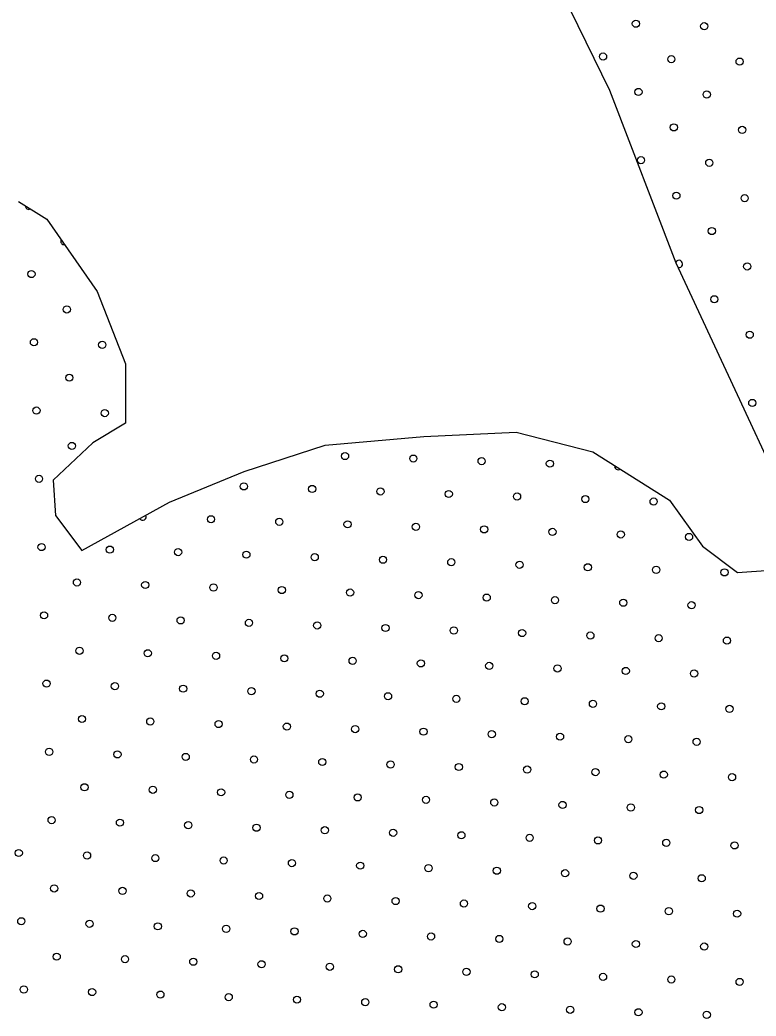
# Model space of a CAD drawing. Extents: x 1612280 to 1883141, y 560852 to 780851.
# Drawn here: x 1800319 to 1802492, y 651748 to 654690 of the extents above; entities that cross this region are included whole.
import ezdxf

# ---------------------------------------------------------------- set-up
doc = ezdxf.new("R2010")
doc.units = 0
doc.layers.add('DESIGN - SCRATCH - User 1', color=7, linetype='Continuous')
doc.layers.add('DESIGN - TRAFFIC CONTROL PERMANENT - Pavement Marking Text', color=7, linetype='Continuous')

msp = doc.modelspace()

# ---------------------------------------------------------------- linework, layer by layer
at = {"layer": 'DESIGN - SCRATCH - User 1'}
for points in [[(1802060.9, 654480.8), (1801734.6, 655147.6)], [(1802060.9, 654480.8), (1801734.6, 655147.6)], [(1800315.2, 654153.6), (1800398.1, 654101.1), (1800547, 653887.3), (1800631.1, 653673.5), (1800631.1, 653498.6), (1800534, 653440.3), (1800417.5, 653330.1), (1800423.9, 653226.4), (1800501.6, 653122.8), (1800760.6, 653265.3), (1800980.8, 653356), (1801220.3, 653433.8), (1801511.7, 653459.7), (1801783.6, 653472.6), (1802010.2, 653414.3), (1802236.9, 653271.8), (1802334, 653135.7), (1802437.6, 653058), (1802534.7, 653064.5), (1802593, 653174.6), (1802554.1, 653330.1), (1802437.6, 653582.8), (1802256.3, 653971.5), (1802060.9, 654480.8)], [(1800315.2, 654153.6), (1800398.1, 654101.1), (1800547, 653887.3), (1800631.1, 653673.5), (1800631.1, 653498.6), (1800534, 653440.3), (1800417.5, 653330.1), (1800423.9, 653226.4), (1800501.6, 653122.8), (1800760.6, 653265.3), (1800980.8, 653356), (1801220.3, 653433.8), (1801511.7, 653459.7), (1801783.6, 653472.6), (1802010.2, 653414.3), (1802236.9, 653271.8), (1802334, 653135.7), (1802437.6, 653058), (1802534.7, 653064.5), (1802593, 653174.6), (1802554.1, 653330.1), (1802437.6, 653582.8), (1802256.3, 653971.5), (1802060.9, 654480.8)]]:
    msp.add_lwpolyline(points, dxfattribs=at)
at = {"layer": 'DESIGN - TRAFFIC CONTROL PERMANENT - Pavement Marking Text'}
for centre in [(1802137.6, 654678.5), (1802137.6, 654678.5), (1802339.2, 654671), (1802339.2, 654671), (1802040.5, 654581.4), (1802040.5, 654581.4), (1802242.2, 654573.9), (1802242.2, 654573.9), (1802443.8, 654566.5), (1802443.8, 654566.5), (1802145.1, 654476.9), (1802145.1, 654476.9), (1802346.7, 654469.4), (1802346.7, 654469.4), (1802249.6, 654372.3), (1802249.6, 654372.3), (1802451.2, 654364.9), (1802451.2, 654364.9), (1802152.6, 654275.3), (1802152.6, 654275.3), (1802354.2, 654267.8), (1802354.2, 654267.8), (1802257.1, 654170.7), (1802257.1, 654170.7), (1802458.7, 654163.2), (1802458.7, 654163.2), (1802361.6, 654066.2), (1802361.6, 654066.2), (1802466.2, 653961.6), (1802466.2, 653961.6), (1800353, 653939.2), (1800353, 653939.2), (1802369.1, 653864.6), (1802369.1, 653864.6), (1800457.5, 653834.7), (1800457.5, 653834.7), (1800360.5, 653737.6), (1800360.5, 653737.6), (1802473.6, 653760), (1802473.6, 653760), (1800562.1, 653730.2), (1800562.1, 653730.2), (1800465, 653633.1), (1800465, 653633.1), (1800367.9, 653536), (1800367.9, 653536), (1802481.1, 653558.4), (1802481.1, 653558.4), (1800569.5, 653528.5), (1800569.5, 653528.5), (1800472.5, 653431.5), (1800472.5, 653431.5), (1801278.9, 653401.6), (1801278.9, 653401.6), (1801480.5, 653394.1), (1801480.5, 653394.1), (1801682.1, 653386.7), (1801682.1, 653386.7), (1801883.7, 653379.2), (1801883.7, 653379.2), (1800375.4, 653334.4), (1800375.4, 653334.4), (1800980.2, 653312), (1800980.2, 653312), (1801181.8, 653304.5), (1801181.8, 653304.5), (1801383.4, 653297.1), (1801383.4, 653297.1), (1801585.1, 653289.6), (1801585.1, 653289.6), (1801786.7, 653282.1), (1801786.7, 653282.1), (1801988.3, 653274.7), (1801988.3, 653274.7), (1802189.9, 653267.2), (1802189.9, 653267.2), (1800883.2, 653214.9), (1800883.2, 653214.9), (1801084.8, 653207.5), (1801084.8, 653207.5), (1801286.4, 653200), (1801286.4, 653200), (1801488, 653192.5), (1801488, 653192.5), (1801689.6, 653185.1), (1801689.6, 653185.1), (1801891.2, 653177.6), (1801891.2, 653177.6), (1802092.8, 653170.1), (1802092.8, 653170.1), (1802294.4, 653162.7), (1802294.4, 653162.7), (1800382.9, 653132.8), (1800382.9, 653132.8), (1800584.5, 653125.3), (1800584.5, 653125.3), (1800786.1, 653117.9), (1800786.1, 653117.9), (1800987.7, 653110.4), (1800987.7, 653110.4), (1801189.3, 653102.9), (1801189.3, 653102.9), (1801390.9, 653095.5), (1801390.9, 653095.5), (1801592.5, 653088), (1801592.5, 653088), (1801794.1, 653080.5), (1801794.1, 653080.5), (1801995.7, 653073.1), (1801995.7, 653073.1), (1802197.4, 653065.6), (1802197.4, 653065.6), (1802399, 653058.1), (1802399, 653058.1), (1800487.4, 653028.3), (1800487.4, 653028.3), (1800689, 653020.8), (1800689, 653020.8), (1800890.6, 653013.3), (1800890.6, 653013.3), (1801092.2, 653005.9), (1801092.2, 653005.9), (1801293.8, 652998.4), (1801293.8, 652998.4), (1801495.5, 652990.9), (1801495.5, 652990.9), (1801697.1, 652983.5), (1801697.1, 652983.5), (1801898.7, 652976), (1801898.7, 652976), (1802100.3, 652968.5), (1802100.3, 652968.5), (1802301.9, 652961.1), (1802301.9, 652961.1), (1800390.3, 652931.2), (1800390.3, 652931.2), (1800591.9, 652923.7), (1800591.9, 652923.7), (1800793.5, 652916.3), (1800793.5, 652916.3), (1800995.2, 652908.8), (1800995.2, 652908.8), (1801196.8, 652901.3), (1801196.8, 652901.3), (1801398.4, 652893.8), (1801398.4, 652893.8), (1801600, 652886.4), (1801600, 652886.4), (1801801.6, 652878.9), (1801801.6, 652878.9), (1802003.2, 652871.4), (1802003.2, 652871.4), (1802204.8, 652864), (1802204.8, 652864), (1802406.4, 652856.5), (1802406.4, 652856.5), (1800494.9, 652826.6), (1800494.9, 652826.6), (1800696.5, 652819.2), (1800696.5, 652819.2), (1800898.1, 652811.7), (1800898.1, 652811.7), (1801099.7, 652804.2), (1801099.7, 652804.2), (1801301.3, 652796.8), (1801301.3, 652796.8), (1801502.9, 652789.3), (1801502.9, 652789.3), (1801704.5, 652781.8), (1801704.5, 652781.8), (1801906.1, 652774.4), (1801906.1, 652774.4), (1802107.7, 652766.9), (1802107.7, 652766.9), (1802309.4, 652759.4), (1802309.4, 652759.4), (1800397.8, 652729.6), (1800397.8, 652729.6), (1800599.4, 652722.1), (1800599.4, 652722.1), (1800801, 652714.6), (1800801, 652714.6), (1801002.6, 652707.2), (1801002.6, 652707.2), (1801204.2, 652699.7), (1801204.2, 652699.7), (1801405.8, 652692.2), (1801405.8, 652692.2), (1801607.5, 652684.8), (1801607.5, 652684.8), (1801809.1, 652677.3), (1801809.1, 652677.3), (1802010.7, 652669.8), (1802010.7, 652669.8), (1802212.3, 652662.4), (1802212.3, 652662.4), (1802413.9, 652654.9), (1802413.9, 652654.9), (1800502.3, 652625), (1800502.3, 652625), (1800703.9, 652617.6), (1800703.9, 652617.6), (1800905.6, 652610.1), (1800905.6, 652610.1), (1801107.2, 652602.6), (1801107.2, 652602.6), (1801308.8, 652595.2), (1801308.8, 652595.2), (1801510.4, 652587.7), (1801510.4, 652587.7), (1801712, 652580.2), (1801712, 652580.2), (1801913.6, 652572.8), (1801913.6, 652572.8), (1802115.2, 652565.3), (1802115.2, 652565.3), (1802316.8, 652557.8), (1802316.8, 652557.8), (1800405.3, 652528), (1800405.3, 652528), (1800606.9, 652520.5), (1800606.9, 652520.5), (1800808.5, 652513), (1800808.5, 652513), (1801010.1, 652505.6), (1801010.1, 652505.6), (1801211.7, 652498.1), (1801211.7, 652498.1), (1801413.3, 652490.6), (1801413.3, 652490.6), (1801614.9, 652483.2), (1801614.9, 652483.2), (1801816.5, 652475.7), (1801816.5, 652475.7), (1802018.1, 652468.2), (1802018.1, 652468.2), (1802219.8, 652460.8), (1802219.8, 652460.8), (1802421.4, 652453.3), (1802421.4, 652453.3), (1800509.8, 652423.4), (1800509.8, 652423.4), (1800711.4, 652416), (1800711.4, 652416), (1800913, 652408.5), (1800913, 652408.5), (1801114.6, 652401), (1801114.6, 652401), (1801316.2, 652393.6), (1801316.2, 652393.6), (1801517.9, 652386.1), (1801517.9, 652386.1), (1801719.5, 652378.6), (1801719.5, 652378.6), (1801921.1, 652371.2), (1801921.1, 652371.2), (1802122.7, 652363.7), (1802122.7, 652363.7), (1802324.3, 652356.2), (1802324.3, 652356.2), (1800412.7, 652326.4), (1800412.7, 652326.4), (1800614.3, 652318.9), (1800614.3, 652318.9), (1800815.9, 652311.4), (1800815.9, 652311.4), (1801017.6, 652304), (1801017.6, 652304), (1801219.2, 652296.5), (1801219.2, 652296.5), (1801420.8, 652289), (1801420.8, 652289), (1801622.4, 652281.6), (1801622.4, 652281.6), (1801824, 652274.1), (1801824, 652274.1), (1802025.6, 652266.6), (1802025.6, 652266.6), (1802227.2, 652259.2), (1802227.2, 652259.2), (1802428.8, 652251.7), (1802428.8, 652251.7), (1800315.7, 652229.3), (1800315.7, 652229.3), (1800517.3, 652221.8), (1800517.3, 652221.8), (1800718.9, 652214.3), (1800718.9, 652214.3), (1800920.5, 652206.9), (1800920.5, 652206.9), (1801122.1, 652199.4), (1801122.1, 652199.4), (1801323.7, 652191.9), (1801323.7, 652191.9), (1801525.3, 652184.5), (1801525.3, 652184.5), (1801726.9, 652177), (1801726.9, 652177), (1801928.5, 652169.5), (1801928.5, 652169.5), (1802130.2, 652162.1), (1802130.2, 652162.1), (1802331.8, 652154.6), (1802331.8, 652154.6), (1800420.2, 652124.7), (1800420.2, 652124.7), (1800621.8, 652117.3), (1800621.8, 652117.3), (1800823.4, 652109.8), (1800823.4, 652109.8), (1801025, 652102.3), (1801025, 652102.3), (1801226.6, 652094.9), (1801226.6, 652094.9), (1801428.2, 652087.4), (1801428.2, 652087.4), (1801629.9, 652079.9), (1801629.9, 652079.9), (1801831.5, 652072.5), (1801831.5, 652072.5), (1802033.1, 652065), (1802033.1, 652065), (1802234.7, 652057.5), (1802234.7, 652057.5), (1802436.3, 652050.1), (1802436.3, 652050.1), (1800323.1, 652027.7), (1800323.1, 652027.7), (1800524.7, 652020.2), (1800524.7, 652020.2), (1800726.3, 652012.7), (1800726.3, 652012.7), (1800928, 652005.3), (1800928, 652005.3), (1801129.6, 651997.8), (1801129.6, 651997.8), (1801331.2, 651990.3), (1801331.2, 651990.3), (1801532.8, 651982.9), (1801532.8, 651982.9), (1801734.4, 651975.4), (1801734.4, 651975.4), (1801936, 651967.9), (1801936, 651967.9), (1802137.6, 651960.5), (1802137.6, 651960.5), (1802339.2, 651953), (1802339.2, 651953), (1800427.7, 651923.1), (1800427.7, 651923.1), (1800629.3, 651915.7), (1800629.3, 651915.7), (1800830.9, 651908.2), (1800830.9, 651908.2), (1801032.5, 651900.7), (1801032.5, 651900.7), (1801234.1, 651893.3), (1801234.1, 651893.3), (1801435.7, 651885.8), (1801435.7, 651885.8), (1801637.3, 651878.3), (1801637.3, 651878.3), (1801838.9, 651870.9), (1801838.9, 651870.9), (1802040.5, 651863.4), (1802040.5, 651863.4), (1802242.2, 651855.9), (1802242.2, 651855.9), (1800330.6, 651826.1), (1800330.6, 651826.1), (1802443.8, 651848.5), (1802443.8, 651848.5), (1800532.2, 651818.6), (1800532.2, 651818.6), (1800733.8, 651811.1), (1800733.8, 651811.1), (1800935.4, 651803.7), (1800935.4, 651803.7), (1801137, 651796.2), (1801137, 651796.2), (1801338.6, 651788.7), (1801338.6, 651788.7), (1801540.3, 651781.3), (1801540.3, 651781.3), (1801741.9, 651773.8), (1801741.9, 651773.8), (1801943.5, 651766.3), (1801943.5, 651766.3), (1802145.1, 651758.9), (1802145.1, 651758.9), (1802346.7, 651751.4), (1802346.7, 651751.4)]:
    msp.add_circle(centre, 10.6, dxfattribs=at)
for centre, start, end in [((1800345.5, 654140.8), 178.9041, 296.3967), ((1800450.1, 654036.3), 157.2275, 272.4892), ((1802264.6, 653969.1), 257.1874, 151.475), ((1802085.3, 653371.7), 169.6865, 305.9762), ((1800681.5, 653222.4), 211.738, 25.9129)]:
    msp.add_arc(centre, 10.6, start, end, dxfattribs=at)

doc.saveas('drawing.dxf')
